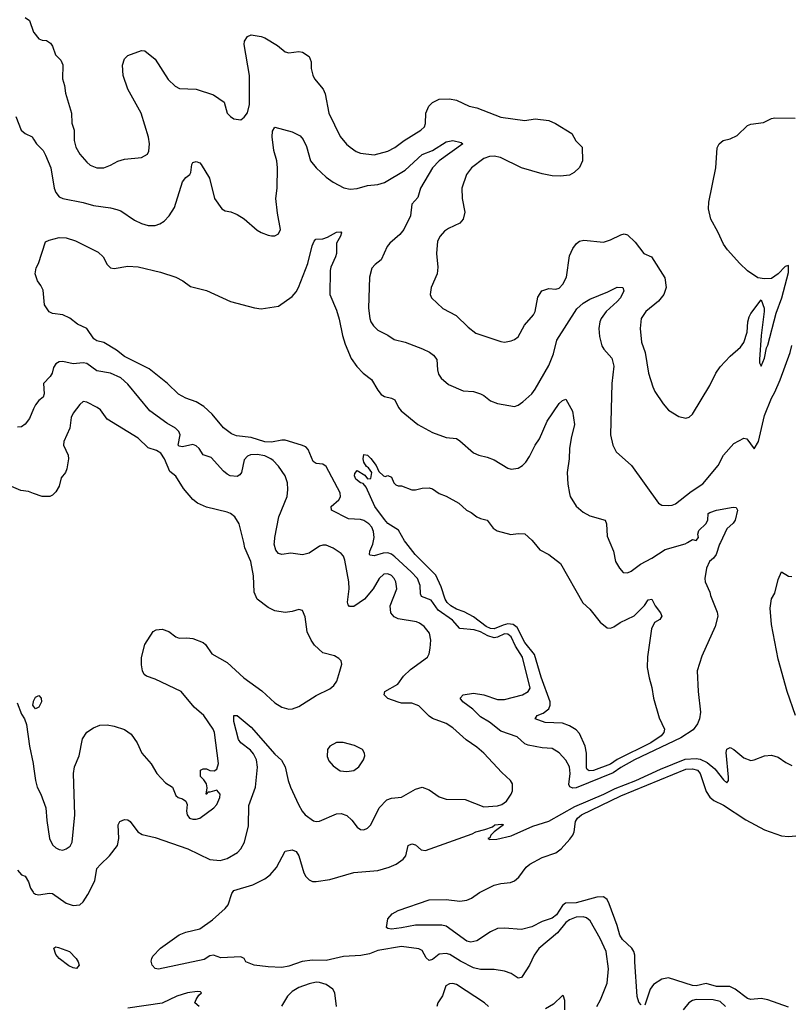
# Model space of a CAD drawing. Header units: inches. Extents: x 2001573 to 2220545, y 644482 to 846830.
# Tile 348 of 656: x 2069919 to 2074426, y 737302 to 743055. Entities that reach past the tile are written whole.
import ezdxf

# ---------------------------------------------------------------- set-up
doc = ezdxf.new("R2010")
doc.units = ezdxf.units.IN
doc.header["$MEASUREMENT"] = 0
for name, color, linetype in [('C0763', 7, 'Continuous'), ('C0764', 7, 'Continuous'), ('C0773', 7, 'Continuous'), ('C0774', 7, 'Continuous')]:
    doc.layers.add(name, color=color, linetype=linetype)

msp = doc.modelspace()

# ---------------------------------------------------------------- linework, layer by layer
at = {"layer": 'C0763', "color": 5}
for points, elevation in [([(2069903, 739063), (2069930, 738998), (2069946.8, 738970), (2069957.5, 738937.5), (2069976.5, 738810), (2069997.7, 738710), (2070000, 738692.1)], 480), ([(2070000, 739043.2), (2069995.1, 739050), (2069998.4, 739070), (2070000, 739073.5)], 480), ([(2069906.5, 738086.5), (2069930, 738059.1), (2069950, 738050.5), (2069970, 738018), (2069981.3, 737981.3), (2069996.5, 737956.5), (2070000, 737953.6)], 460)]:
    msp.add_lwpolyline(points, dxfattribs=dict(at, elevation=elevation))
at = {"layer": 'C0764', "color": 5}
for points, elevation in [([(2069950, 743067.8), (2069976.1, 743050), (2070000, 742982.5)], 480), ([(2069896, 742490), (2069927.2, 742410), (2069950, 742390.4), (2069991.2, 742371.2), (2070000, 742356.8)], 460), ([(2070000, 740782.2), (2069975.4, 740724.6), (2069950, 740691.8), (2069930, 740677), (2069906, 740674)], 460), ([(2070000, 740286.9), (2069970, 740298), (2069924.8, 740304.7), (2069870, 740327.6)], 480)]:
    msp.add_lwpolyline(points, dxfattribs=dict(at, elevation=elevation))
at = {"layer": 'C0773', "color": 5}
for points, elevation in [([(2070000, 738692.1), (2070010.3, 738610), (2070021.3, 738570), (2070042.4, 738530), (2070072, 738450), (2070076.7, 738376.7), (2070092.7, 738270), (2070110, 738234), (2070130, 738216.3), (2070150, 738206.8), (2070170, 738202.8), (2070190, 738210.6), (2070213, 738227), (2070224.5, 738250), (2070240.5, 738410), (2070232.6, 738650), (2070239.7, 738690), (2070266, 738754), (2070286.1, 738853.9), (2070310, 738892.6), (2070350, 738918.3), (2070386, 738934), (2070430, 738935.4), (2070470, 738927.6), (2070530, 738907.7), (2070570, 738880.2), (2070605.2, 738830), (2070632.2, 738770), (2070686.6, 738706.6), (2070719.6, 738650), (2070770, 738597.1), (2070811.3, 738570), (2070830, 738523), (2070844.9, 738510), (2070870, 738502), (2070888.9, 738488.9), (2070896, 738470), (2070893.4, 738430), (2070897, 738410), (2070910.3, 738390.3), (2070930, 738383.1), (2070950, 738383.1), (2070970, 738390.4), (2071053.6, 738450), (2071069.6, 738470), (2071087.3, 738510), (2071089.4, 738530), (2071070, 738554), (2071030, 738541.2), (2071018, 738542), (2071011.3, 738530), (2071008, 738530), (2071013.6, 738566.4), (2071009.2, 738590), (2070994.2, 738614.2), (2070974, 738634), (2070975.3, 738670), (2070990, 738678.8), (2071010, 738677.3), (2071030, 738667.7), (2071053.8, 738666.2), (2071070, 738676), (2071080.5, 738710), (2071056, 738890), (2071049.7, 738910), (2070994, 738990), (2070938, 739038), (2070862.7, 739130), (2070710, 739201.4), (2070659.1, 739219.1), (2070646.3, 739230), (2070636.9, 739250), (2070630, 739286), (2070631, 739329), (2070650, 739404.7), (2070698.9, 739481.1), (2070715.3, 739490), (2070750, 739494), (2070790, 739479.6), (2070830, 739448.7), (2070850, 739441.3), (2070895.8, 739444.2), (2070930, 739440.3), (2070990, 739415.3), (2071003.6, 739403.6), (2071041.6, 739350), (2071130, 739299.1), (2071227.2, 739210), (2071333, 739133), (2071410, 739063.1), (2071450, 739038.4), (2071490, 739026), (2071511.9, 739028.1), (2071550, 739042), (2071650, 739107), (2071730, 739145.3), (2071754.3, 739165.7), (2071771.2, 739190), (2071789.5, 739249.5), (2071799.6, 739290), (2071797, 739310), (2071783.3, 739323.3), (2071757.5, 739337.5), (2071690, 739356.3), (2071641.5, 739401.5), (2071621.5, 739430), (2071598.3, 739478.3), (2071585.6, 739565.6), (2071570, 739604), (2071550, 739609.3), (2071510, 739597), (2071470, 739591.8), (2071410, 739600.5), (2071370, 739620.5), (2071306.3, 739670), (2071287.7, 739710), (2071285.4, 739805.4), (2071268.4, 739890), (2071234.5, 739970), (2071227.3, 740000)], 480), ([(2070000, 737953.6), (2070010, 737945.6), (2070030, 737941.4), (2070090, 737951.4), (2070110, 737948.9), (2070190, 737892.4), (2070230, 737878.8), (2070270, 737883.6), (2070290, 737901.5), (2070317.1, 737942.9), (2070356.9, 738023.1), (2070370, 738095), (2070390, 738119.8), (2070443.8, 738170), (2070490.7, 738229.3), (2070496.8, 738270), (2070493.3, 738350), (2070504.5, 738370), (2070530, 738382.4), (2070550, 738379.5), (2070563, 738370), (2070609.2, 738309.2), (2070633.4, 738293.4), (2070710, 738276.5), (2070901.3, 738210), (2071030, 738147.9), (2071090, 738142.4), (2071130, 738153.6), (2071191.2, 738190), (2071210, 738210.4), (2071231.1, 738250), (2071255.1, 738345), (2071256.4, 738463.6), (2071295.5, 738570), (2071308.5, 738688.5), (2071302.8, 738730), (2071284.7, 738764.7), (2071266.4, 738786.4), (2071210, 738829.8), (2071196.2, 738850), (2071170, 738955.3), (2071170, 738990.4), (2071190, 738990.3), (2071270, 738921.5), (2071410, 738763.6), (2071448.6, 738728.6), (2071469.1, 738690), (2071486.2, 738610), (2071499.7, 738570), (2071547.9, 738470), (2071569.1, 738430), (2071585.7, 738410), (2071634.8, 738374.8), (2071650, 738370.3), (2071670, 738373.1), (2071770, 738416), (2071796.3, 738416.3), (2071830, 738404.4), (2071858.7, 738378.7), (2071890, 738337.3), (2071910, 738324), (2071930, 738320.7), (2071950, 738330.6), (2071970, 738350.7), (2072019.1, 738450), (2072063.1, 738496.9), (2072090, 738506), (2072150, 738512.2), (2072230, 738559.3), (2072270, 738570.4), (2072310, 738554.9), (2072370, 738514.4), (2072410, 738500.3), (2072522, 738498), (2072630, 738456.3), (2072710, 738462), (2072736, 738470), (2072762.9, 738490), (2072789.6, 738530), (2072798.4, 738550), (2072797, 738590), (2072786.6, 738610), (2072736.1, 738656.1), (2072629.7, 738770), (2072590, 738803.9), (2072526.8, 738846.8), (2072450, 738918.5), (2072410, 738942.2), (2072330, 738972.6), (2072310, 738986.6), (2072250, 739046), (2072210, 739061), (2072150, 739062.2), (2072130, 739066.9), (2072068.5, 739088.5), (2072047.6, 739110), (2072052.3, 739130), (2072127, 739173), (2072161, 739219), (2072201.6, 739258.4), (2072301.6, 739330), (2072311, 739349), (2072317.2, 739382.8), (2072319.8, 739430), (2072313.1, 739470), (2072281.7, 739510), (2072255.1, 739530), (2072237, 739537), (2072130, 739554.8), (2072106.4, 739566.3), (2072087.4, 739590), (2072082.8, 739630), (2072121.3, 739730), (2072116.1, 739770), (2072105.8, 739790), (2072090, 739808), (2072070, 739818.3), (2072045, 739815), (2072017.8, 739790), (2071983.2, 739730), (2071932.6, 739670), (2071870, 739626.6), (2071845.9, 739625.9), (2071836.6, 739636.6), (2071832.7, 739652.7), (2071842.5, 739730), (2071840.5, 739770), (2071818.1, 739898.1), (2071810, 739920.5), (2071796.8, 739936.8), (2071750, 739966.6), (2071710, 739984.4), (2071690, 739985.3), (2071670, 739979.3), (2071610, 739938.9), (2071570, 739928.2), (2071502.6, 739937.4), (2071450, 739929.6), (2071430, 739937), (2071415.1, 739955.1), (2071405.8, 739990), (2071406.4, 740000)], 460), ([(2074012.2, 740000), (2074007.5, 739990), (2073987.2, 739930), (2073971, 739909), (2073948.2, 739890), (2073930.3, 739850), (2073920.7, 739790), (2073922.8, 739770), (2073951, 739710), (2073954.8, 739690), (2073993.8, 739593.8), (2073996.9, 739570), (2073981.1, 739510), (2073903.7, 739336.3), (2073876.1, 739250), (2073883, 739130), (2073896, 739010), (2073890.5, 738970), (2073879.2, 738940.8), (2073853.3, 738906.7), (2073781.5, 738858.4), (2073511, 738730), (2073430, 738686.6), (2073384.9, 738655.1), (2073170, 738567.8), (2073150, 738565.1), (2073133, 738573), (2073127.3, 738587.3), (2073135, 738650), (2073130, 738689.5), (2073109.3, 738729.3), (2073070, 738770.9), (2073030, 738796), (2072970, 738800.3), (2072890, 738815.9), (2072870, 738824.8), (2072824, 738864.1), (2072730, 738898.9), (2072663.5, 738950), (2072610, 738981.5), (2072566.2, 739026.2), (2072507.1, 739070), (2072491.6, 739090), (2072509.2, 739110.8), (2072570, 739119.4), (2072630, 739111), (2072710, 739083), (2072750, 739082.7), (2072856.2, 739110), (2072889.8, 739130.2), (2072900.4, 739150), (2072855.4, 739330), (2072814.4, 739394.4), (2072789.9, 739450), (2072770, 739465), (2072750, 739466.1), (2072710, 739447.5), (2072690, 739444.2), (2072654.5, 739454.5), (2072610, 739477.7), (2072573.3, 739490), (2072490, 739497.9), (2072446.4, 739546.4), (2072364.3, 739604.3), (2072322.6, 739662.6), (2072265.4, 739685.4), (2072260.5, 739700.5), (2072259, 739750), (2072242.1, 739790), (2072206.4, 739830), (2072110, 739917.5), (2072090, 739932.3), (2072070, 739939.2), (2072041.5, 739938.5), (2071990, 739922.7), (2071965.8, 739925.8), (2071962, 739930), (2071963.5, 739950), (2071981.3, 739990), (2071983.6, 740000)], 440), ([(2072921.4, 740000), (2072956.7, 739956.7), (2073010.3, 739930.3), (2073078, 739878), (2073208.4, 739648.4), (2073250.4, 739610), (2073310, 739535.8), (2073350, 739502), (2073370, 739500.3), (2073390, 739507.2), (2073426.3, 739533.7), (2073508.6, 739571.4), (2073568, 739632), (2073590, 739666), (2073610.8, 739670), (2073630.8, 739630), (2073662, 739590), (2073670.4, 739570), (2073658.8, 739550), (2073627, 739533), (2073610, 739495.3), (2073587.1, 739332.9), (2073584.9, 739270), (2073595.6, 739210), (2073612.5, 739152.5), (2073621.8, 739090), (2073655.3, 738975.3), (2073684.9, 738910), (2073682.3, 738890), (2073667.1, 738870), (2073605.5, 738830), (2073410, 738732.7), (2073370, 738704.7), (2073270, 738668.2), (2073246.5, 738666.5), (2073234.3, 738674.3), (2073230, 738683.5), (2073229.1, 738769.1), (2073222.3, 738810), (2073190, 738883.5), (2073170, 738905.8), (2073129.7, 738930), (2073090, 738944.7), (2072988, 738948), (2072929.5, 738970), (2072942, 738990), (2072976.1, 739003.9), (2073010, 739029.4), (2073018.2, 739050), (2073017.9, 739070), (2072966, 739214), (2072926.7, 739346.7), (2072870, 739415.2), (2072824.4, 739504.4), (2072800.8, 739520.8), (2072770, 739524.4), (2072742.2, 739517.8), (2072690, 739495.9), (2072670, 739497.4), (2072644.4, 739510), (2072570, 739566.4), (2072516, 739596), (2072470, 739610.9), (2072437.6, 739630), (2072416, 739650), (2072404.2, 739670), (2072381.3, 739741.3), (2072349.2, 739810), (2072229.8, 739930), (2072173.8, 740000)], 420), ([(2073366.6, 740000), (2073388.5, 739950), (2073399.3, 739890), (2073423, 739850), (2073444.9, 739824.9), (2073470, 739822.6), (2073490, 739832.8), (2073545.3, 739874.7), (2073610.8, 739909.2), (2073690, 739959.8), (2073807.2, 739992.8), (2073819.4, 740000)], 440), ([(2074451.3, 738990), (2074402.7, 739130), (2074350, 739318.9), (2074310, 739521.2), (2074303.9, 739616.1), (2074310, 739671.3), (2074330, 739704.7), (2074350, 739784.7), (2074369.2, 739830), (2074410, 739802.8), (2074430, 739801)], 440), ([(2070000, 739073.5), (2070010, 739096), (2070030, 739106.8), (2070044, 739090), (2070045.5, 739070), (2070030, 739038), (2070010, 739029.3), (2070000, 739043.2)], 480), ([(2073290.9, 737290), (2073311.4, 737328.6), (2073350, 737424.9), (2073358, 737510), (2073345, 737610), (2073310, 737687.3), (2073250.7, 737790.7), (2073230, 737806.6), (2073210, 737812.9), (2073170, 737811.5), (2073130, 737795.7), (2073110, 737779.8), (2073060.5, 737719.5), (2072951.4, 737628.6), (2072923.5, 737590), (2072897.7, 737530), (2072854.6, 737465.4), (2072850, 737459.6), (2072830, 737455.4), (2072790, 737482.5), (2072750, 737496.2), (2072690, 737505), (2072610, 737505), (2072570, 737515.8), (2072493.3, 737553.3), (2072432.4, 737592.4), (2072410, 737599.4), (2072370, 737594.2), (2072330, 737564.5), (2072310, 737557.4), (2072292.9, 737572.9), (2072270, 737616.2), (2072250, 737627), (2072150, 737638.9), (2072010, 737616.8), (2071962.1, 737597.9), (2071912.5, 737587.5), (2071810, 737582), (2071710, 737558), (2071630, 737559.6), (2071568, 737552), (2071490, 737525.8), (2071450, 737517.7), (2071370, 737520.4), (2071289, 737530), (2071239, 737550), (2071229.1, 737569.1), (2071210, 737579), (2071093.6, 737573.6), (2071050, 737589), (2071030, 737585.2), (2070995.6, 737564.4), (2070730, 737506.8), (2070710, 737511.9), (2070691.9, 737530), (2070686.5, 737553.5), (2070691, 737569), (2070697.2, 737582.8), (2070742, 737630), (2070850, 737708.5), (2070890, 737723.2), (2070970, 737742.8), (2071044.9, 737795), (2071118.8, 737861.2), (2071136.4, 737883.6), (2071158.3, 737950), (2071170, 737966.4), (2071280.7, 737999.3), (2071350, 738036), (2071381.2, 738058.8), (2071418.7, 738101.3), (2071470, 738197.3), (2071510, 738204.9), (2071534.4, 738194.4), (2071550.3, 738170), (2071578.3, 738070), (2071590, 738048.4), (2071610, 738028.7), (2071630, 738019.5), (2071650, 738019.5), (2071730, 738031.2), (2071870, 738073.2), (2072010, 738084.1), (2072077.3, 738102.7), (2072118.2, 738121.8), (2072159.8, 738150), (2072173.7, 738170), (2072188.3, 738230), (2072210, 738240.3), (2072230, 738234.6), (2072263.8, 738203.8), (2072290, 738200.7), (2072561.5, 738298.5), (2072583.6, 738310), (2072635.8, 738324.2), (2072680.1, 738339.9), (2072695.3, 738350), (2072713.1, 738353.1), (2072734.6, 738354.6), (2072744.7, 738350), (2072691.3, 738310), (2072671.3, 738290), (2072664.7, 738275.3), (2072654, 738270), (2072664.7, 738264.7), (2072706.8, 738266.8), (2072790, 738287.3), (2072917.4, 738342.6), (2073010, 738371.7), (2073162.6, 738457.4), (2073330.8, 738530), (2073396.5, 738563.5), (2073517.4, 738610), (2073663, 738677), (2073806.1, 738733.9), (2073870, 738739.2), (2073894.1, 738734.1), (2073935.9, 738715.9), (2073978.8, 738678.8), (2074030, 738613.1), (2074050, 738596.4), (2074060.5, 738610), (2074060.3, 738630), (2074045.9, 738774.1), (2074050, 738793.1), (2074070, 738801.7), (2074091.3, 738791.3), (2074150, 738742.4), (2074190, 738726.7), (2074210, 738730.4), (2074270, 738754.9), (2074310, 738758), (2074350, 738745.5), (2074394.6, 738714.6), (2074430, 738698.4)], 440), ([(2073550, 737298.4), (2073535.4, 737315.4), (2073526.9, 737346.9), (2073511.7, 737550), (2073513, 737590), (2073507, 737610), (2073493.9, 737630), (2073441.1, 737681.1), (2073425.5, 737705.5), (2073410, 737761.7), (2073363, 737890), (2073350, 737914.6), (2073329.9, 737929.9), (2073290, 737928.9), (2073170, 737895.3), (2073107.8, 737892.1), (2073090, 737879.3), (2073054.6, 737825.4), (2073030, 737805.4), (2072970, 737786), (2072910, 737755), (2072850, 737739.3), (2072750, 737747.8), (2072710, 737744.2), (2072670, 737726.3), (2072590, 737672.6), (2072553.9, 737666.1), (2072530, 737671.2), (2072410, 737758.5), (2072385.2, 737765.2), (2072230, 737765), (2072148.2, 737748.2), (2072090, 737742), (2072070, 737745.2), (2072062, 737750), (2072070, 737802), (2072094, 737830), (2072129.2, 737850), (2072310, 737913.2), (2072410, 737915.3), (2072490, 737904.4), (2072530, 737910.1), (2072557.9, 737922.1), (2072605.2, 737954.8), (2072690, 737997.3), (2072730, 738008.3), (2072786.5, 738013.5), (2072810, 738023.5), (2072834.1, 738045.9), (2072877.5, 738102.5), (2072898.8, 738121.2), (2072970, 738160.4), (2073050, 738186.2), (2073082.7, 738210), (2073133.5, 738266.5), (2073149.3, 738290.7), (2073157.4, 738310), (2073165.7, 738370), (2073176.9, 738390), (2073200.7, 738410), (2073430, 738521.1), (2073810, 738676), (2073850, 738678.5), (2073877.6, 738670), (2073894.5, 738650), (2073930, 738545.5), (2073950, 738512.7), (2073973.5, 738493.5), (2074030, 738466.4), (2074160.5, 738380.5), (2074270, 738320.8), (2074370, 738286.6), (2074410, 738282), (2074453, 738287)], 420), ([(2074410, 737285), (2074290, 737328.6), (2074250, 737336), (2074190, 737330.6), (2074170, 737335.2), (2074097.8, 737390), (2074066.7, 737406.7), (2073990, 737407), (2073930, 737424), (2073870, 737410.9), (2073850, 737412.8), (2073710, 737456.7), (2073670, 737448.5), (2073621.9, 737418.1), (2073602.5, 737390), (2073570, 737297.2)], 420), ([(2071768.9, 737288.9), (2071759.3, 737370), (2071747.6, 737390), (2071710, 737417.3), (2071670.2, 737429.8), (2071650, 737431.4), (2071610, 737422), (2071550, 737399.4), (2071510, 737376.5), (2071483, 737350), (2071448.5, 737291.5)], 460), ([(2072657.6, 737290), (2072634.5, 737310), (2072470, 737417.4), (2072450, 737423), (2072430, 737422.4), (2072408.7, 737410), (2072388.6, 737351.4), (2072361.1, 737310), (2072355.8, 737290)], 460), ([(2070967.6, 737290), (2070942.3, 737310), (2070949, 737331), (2070964.7, 737355.3), (2070980.7, 737370), (2070974.7, 737374.7), (2070956.3, 737376.3), (2070899.3, 737370), (2070836.5, 737350), (2070751.6, 737308.4), (2070550, 737278.9)], 460), ([(2073103, 737270), (2073104.1, 737324.1), (2073095.3, 737350), (2073090, 737354), (2073037.1, 737302.9), (2072990, 737275.8)], 460), ([(2074042.7, 737290), (2074010, 737318.9), (2073970, 737328.8), (2073870, 737329.6), (2073850, 737325.1), (2073828, 737310), (2073794.8, 737270)], 440)]:
    msp.add_lwpolyline(points, dxfattribs=dict(at, elevation=elevation))
for points, elevation in [([(2071808.7, 738831.3), (2071768.9, 738831.1), (2071730.7, 738810), (2071716.3, 738790), (2071715.5, 738750), (2071724.8, 738724.8), (2071750, 738694.8), (2071790, 738666), (2071830, 738661.6), (2071870, 738668.5), (2071899.5, 738690), (2071927, 738730), (2071934.5, 738754.5), (2071932.7, 738770), (2071921.2, 738790), (2071873.9, 738813.9)], 480), ([(2070250, 737511.3), (2070230, 737514.7), (2070206.2, 737526.2), (2070150, 737569.7), (2070130, 737593.6), (2070117.6, 737630), (2070130, 737637.8), (2070145.1, 737634.9), (2070210.4, 737610), (2070248.7, 737570), (2070260.2, 737550), (2070266, 737530)], 440)]:
    msp.add_lwpolyline(points, close=True, dxfattribs=dict(at, elevation=elevation))
at = {"layer": 'C0774', "color": 5}
for points, elevation in [([(2070000, 742982.5), (2070000.7, 742980.7), (2070030, 742943.8), (2070050, 742936.3), (2070074.6, 742934.6), (2070099, 742919), (2070110, 742901), (2070127.4, 742850), (2070159.4, 742819.4), (2070170, 742790.8), (2070169.2, 742710), (2070181.2, 742670), (2070186.8, 742626.8), (2070220.8, 742510), (2070223.1, 742450), (2070236.4, 742410), (2070236.1, 742350), (2070246.7, 742310), (2070270.2, 742270.2), (2070310, 742222), (2070330, 742204.6), (2070370, 742190.4), (2070410, 742190.4), (2070450, 742204.4), (2070491.2, 742228.8), (2070530, 742240.5), (2070630, 742250.6), (2070665.2, 742270), (2070673, 742287), (2070676.9, 742330), (2070671.2, 742368.8), (2070628.5, 742510), (2070550.9, 742650), (2070523.9, 742730), (2070518.9, 742790), (2070530, 742826), (2070550, 742846), (2070630, 742874.9), (2070650, 742873.1), (2070710, 742824.4), (2070785.3, 742705.3), (2070825.9, 742665.9), (2070852.7, 742652.7), (2070950, 742648.7), (2071050, 742617.1), (2071113.9, 742573.9), (2071130.5, 742510), (2071150, 742490.5), (2071170, 742476.3), (2071210, 742470.8), (2071230, 742486), (2071249.6, 742510.4), (2071260.8, 742559.2), (2071260.4, 742730), (2071229.7, 742910.3), (2071232.7, 742930), (2071250, 742958), (2071270, 742966), (2071330, 742956.3), (2071350, 742948.4), (2071423.9, 742903.9), (2071470, 742868), (2071490, 742861.6), (2071550, 742868.5), (2071570, 742864.9), (2071610, 742840.5), (2071621.1, 742810), (2071622.3, 742770), (2071630.3, 742730.3), (2071641.6, 742710), (2071692.4, 742650), (2071702.3, 742622.3), (2071724.4, 742510), (2071790, 742373), (2071827.8, 742327.8), (2071848.5, 742310), (2071884.9, 742284.9), (2071910, 742275.5), (2071990, 742264.7), (2072070, 742286.4), (2072110, 742308.2), (2072164.8, 742350), (2072262.3, 742410), (2072283.1, 742430), (2072290, 742448), (2072291.9, 742510), (2072308, 742550), (2072330, 742572.3), (2072370, 742590.2), (2072430, 742593.6), (2072470, 742585.3), (2072544, 742550), (2072590, 742539.6), (2072730, 742485.9), (2072870, 742466.5), (2072930, 742476.5), (2073010, 742466.7), (2073049.3, 742449.3), (2073144, 742390), (2073168.2, 742348.2), (2073204, 742310), (2073206.4, 742230), (2073189, 742191), (2073157.8, 742162.2), (2073130, 742146.2), (2073079, 742141), (2073030, 742143.2), (2072970, 742155.3), (2072850, 742189.9), (2072727.3, 742250), (2072690, 742258.3), (2072663.7, 742256.3), (2072630, 742244.7), (2072558, 742190), (2072529, 742150), (2072500.9, 742070), (2072503.2, 742010), (2072518.3, 741930), (2072508.9, 741890), (2072490, 741867.2), (2072424.1, 741835.9), (2072400.9, 741819.1), (2072375.3, 741790), (2072359.6, 741760.4), (2072354.6, 741690), (2072362, 741610), (2072357, 741570), (2072323.1, 741490), (2072317.6, 741450), (2072324.9, 741430), (2072390, 741368.5), (2072467.8, 741327.8), (2072538.6, 741258.6), (2072583.7, 741223.7), (2072730, 741174), (2072750, 741170.4), (2072790, 741178.4), (2072810, 741186), (2072830, 741202), (2072868, 741270), (2072919.7, 741330), (2072929.8, 741350.2), (2072946.3, 741433.7), (2072969.5, 741470), (2073010, 741483.7), (2073050, 741480.3), (2073070, 741487), (2073092.6, 741510), (2073112.9, 741550), (2073130, 741676), (2073150, 741718.8), (2073171.5, 741748.5), (2073190, 741760.5), (2073213.8, 741766.2), (2073330, 741754.9), (2073370, 741768.9), (2073430, 741798.7), (2073450, 741804.4), (2073470, 741798.4), (2073514.7, 741754.7), (2073564.9, 741690), (2073610.2, 741670.2), (2073686.8, 741546.8), (2073694.8, 741490), (2073681, 741450), (2073650, 741411.5), (2073576.9, 741350), (2073550.3, 741310), (2073542.7, 741250), (2073551.5, 741171.5), (2073572.7, 741110), (2073592.4, 740990), (2073617.3, 740910), (2073630, 740883), (2073678, 740810), (2073710, 740773.4), (2073770, 740736.3), (2073810, 740727.3), (2073830, 740733.4), (2073850, 740750.6), (2073950, 740917), (2073986, 740990), (2074010, 741027.2), (2074070, 741088.5), (2074130, 741141.3), (2074150, 741168.2), (2074168.2, 741230), (2074173, 741290), (2074180.1, 741319.9), (2074190, 741339.1), (2074250, 741418), (2074268, 741370), (2074268.5, 741350), (2074250.1, 741210), (2074240.2, 741070), (2074240.8, 741050), (2074250, 741030.5), (2074270, 741077.1), (2074282.2, 741137.8), (2074290, 741154.3), (2074338.9, 741341.1), (2074372, 741430), (2074410, 741578), (2074410, 741619), (2074390, 741613.3), (2074350.1, 741569.9), (2074310, 741542.4), (2074270, 741541.1), (2074230, 741547), (2074170, 741588.3), (2074125.4, 741630), (2074053, 741710), (2074030, 741744.5), (2073996.6, 741816.6), (2073955.8, 741890), (2073942, 741950), (2073945.1, 741990), (2073985.1, 742190), (2073994.2, 742305.8), (2074006, 742330), (2074029, 742350), (2074070, 742359.5), (2074110, 742378.7), (2074170, 742436.5), (2074190, 742444.9), (2074264.7, 742455.3), (2074310, 742477.1), (2074330, 742481.1), (2074450, 742479)], 480), ([(2070000, 742356.8), (2070016.4, 742330), (2070054.9, 742290), (2070070, 742262.8), (2070099.6, 742190), (2070120.7, 742070), (2070130, 742046.4), (2070150, 742021.1), (2070171.2, 742011.2), (2070290, 741987.5), (2070350, 741969.4), (2070450, 741956.5), (2070487, 741947), (2070510, 741938.7), (2070590, 741883.1), (2070630, 741864.9), (2070670, 741853.4), (2070710, 741853.1), (2070738.2, 741861.8), (2070762, 741878), (2070792.1, 741910), (2070822.5, 741957.5), (2070870, 742108), (2070890, 742133.7), (2070912, 742150), (2070918.3, 742161.7), (2070923.7, 742210), (2070930, 742221), (2070950, 742227.3), (2070970, 742219.1), (2070979.1, 742210), (2071027.7, 742130), (2071056.3, 742010), (2071098.8, 741950), (2071118.4, 741938.4), (2071151.9, 741931.9), (2071190, 741917.1), (2071230, 741892.4), (2071305.3, 741825.3), (2071330, 741811.6), (2071370, 741795.3), (2071390, 741792.2), (2071410, 741793), (2071430, 741804.9), (2071442.4, 741830), (2071424.6, 741924.6), (2071415.2, 742010), (2071423.7, 742070), (2071425, 742190), (2071419.9, 742230), (2071403.8, 742290), (2071392.8, 742370), (2071395.8, 742404.2), (2071410, 742426.4), (2071510, 742400.7), (2071556.2, 742376.2), (2071574.8, 742354.8), (2071594.7, 742314.7), (2071616.9, 742230), (2071650.2, 742190), (2071710, 742134.9), (2071750, 742106.7), (2071813.1, 742073.1), (2071850, 742065), (2071890, 742069.3), (2071950, 742085.5), (2072010, 742091.8), (2072050, 742104.8), (2072170, 742176.1), (2072270, 742267.2), (2072330, 742291.8), (2072410, 742342.2), (2072449.8, 742350.2), (2072498.3, 742338.3), (2072507.7, 742330), (2072370, 742229.9), (2072329.7, 742190.3), (2072261.1, 742070), (2072244.1, 742015.9), (2072210, 741977), (2072200.9, 741910), (2072162.2, 741830), (2072139.3, 741800.7), (2072080.9, 741750), (2072065.2, 741730), (2072030, 741652.3), (2071994.6, 741625.4), (2071976.7, 741603.3), (2071962.4, 741550), (2071957.1, 741370), (2071964.9, 741310), (2071970.7, 741290), (2071985.8, 741265.8), (2072010, 741242), (2072070, 741212.7), (2072106.3, 741186.3), (2072170, 741170.3), (2072271.3, 741131.3), (2072312.4, 741112.4), (2072335.9, 741095.9), (2072356.4, 741070), (2072359.1, 741010), (2072364.9, 740984.9), (2072380.3, 740960.3), (2072422.9, 740922.9), (2072510, 740887.2), (2072570, 740882), (2072610, 740868.8), (2072630, 740859.5), (2072670, 740828.5), (2072710, 740812.7), (2072810, 740795.5), (2072830, 740802.4), (2072858.2, 740821.8), (2072910, 740868.4), (2072930, 740897.1), (2073010, 741034), (2073038, 741102), (2073057.4, 741182.5), (2073173.8, 741366.2), (2073210, 741398.5), (2073250, 741423), (2073354.9, 741465.1), (2073408.3, 741491.7), (2073442.8, 741490), (2073448.7, 741470), (2073427.7, 741430), (2073410, 741407.8), (2073343.9, 741350), (2073315.5, 741310), (2073307.5, 741290), (2073301.5, 741250), (2073305, 741205), (2073319.6, 741150), (2073331.5, 741130), (2073377.2, 741077.2), (2073390.2, 741030.2), (2073378.9, 740930), (2073370.4, 740629.6), (2073383.7, 740570), (2073403.8, 740530), (2073492.2, 740450), (2073650, 740230.7), (2073670, 740219.1), (2073710, 740216.3), (2073730, 740218), (2073750, 740226.4), (2073840.7, 740299.3), (2073910, 740343.6), (2073998.7, 740450), (2074029.6, 740510), (2074090, 740579.5), (2074150, 740610.6), (2074166.6, 740606.6), (2074210, 740548), (2074234.5, 740590), (2074270, 740742.8), (2074310, 740844.7), (2074330, 740878), (2074361.6, 740950), (2074419.5, 741110), (2074430, 741151.3)], 460), ([(2071983.6, 740000), (2071990.4, 740030), (2071985.5, 740065.5), (2071975.4, 740090), (2071958, 740110), (2071930, 740128.5), (2071910, 740134.7), (2071839.6, 740139.6), (2071740.5, 740190), (2071739.1, 740210), (2071783.8, 740250), (2071793.3, 740266.7), (2071789.9, 740290), (2071710, 740444.2), (2071690, 740458.5), (2071650, 740461.4), (2071633.3, 740473.3), (2071603.5, 740543.5), (2071590, 740558.8), (2071565.6, 740570), (2071470, 740598.1), (2071450, 740598.8), (2071390, 740586.5), (2071350, 740588.4), (2071270, 740614.1), (2071184.4, 740624.4), (2071156, 740636), (2071109.8, 740669.8), (2071043.5, 740750), (2070994.6, 740794.6), (2070950, 740823.1), (2070890, 740844.4), (2070847.1, 740867.1), (2070782.6, 740930), (2070674.3, 741014.3), (2070530, 741087.7), (2070484.3, 741124.3), (2070410, 741168.7), (2070370, 741179.7), (2070351.8, 741190), (2070310.9, 741250.9), (2070255.6, 741275.6), (2070212.2, 741312.2), (2070170.2, 741330.2), (2070110, 741339.1), (2070090, 741348.5), (2070064.2, 741390), (2070055.4, 741475.4), (2070043, 741503), (2070021.8, 741530), (2070009.5, 741570), (2070014.8, 741605.2), (2070027.5, 741630), (2070070, 741757.1), (2070090, 741767.7), (2070150, 741783), (2070190, 741780.5), (2070243.8, 741763.8), (2070377.2, 741697.2), (2070406.4, 741670), (2070430, 741624), (2070450, 741604.9), (2070470, 741602), (2070550, 741614.9), (2070610, 741612), (2070740.9, 741580.9), (2070831.3, 741550), (2070871.3, 741530), (2070916.3, 741496.3), (2071010, 741473.7), (2071150, 741409.1), (2071290, 741372), (2071330, 741366.4), (2071430, 741382), (2071510, 741438.5), (2071534.6, 741465.4), (2071547.3, 741490), (2071602.6, 741630), (2071626.7, 741733.3), (2071638.7, 741761.3), (2071648, 741772), (2071690, 741774.9), (2071716.3, 741783.7), (2071770, 741813.7), (2071795.5, 741815.5), (2071798.8, 741810), (2071793.7, 741790), (2071770.2, 741750), (2071769.1, 741690), (2071764.2, 741670), (2071736.9, 741610), (2071732.4, 741590), (2071730.3, 741450.3), (2071770, 741357.3), (2071785.2, 741305.2), (2071803.5, 741210), (2071820.1, 741160.1), (2071855.7, 741075.7), (2071888.2, 741028.2), (2071924.9, 740990), (2071973.2, 740953.2), (2072010, 740890.4), (2072030, 740865.7), (2072050, 740852.8), (2072090, 740844.2), (2072110, 740834.9), (2072131.7, 740790), (2072146.7, 740770), (2072244.6, 740690), (2072330, 740643.9), (2072410, 740613.4), (2072470, 740607.2), (2072490, 740594.9), (2072570, 740523.6), (2072600.7, 740510), (2072650, 740498.6), (2072690, 740483.7), (2072770, 740435.5), (2072790, 740428.3), (2072830, 740435.5), (2072855.4, 740450), (2072876.4, 740470), (2072897.9, 740502.1), (2072930, 740568.7), (2072954.7, 740605.3), (2072999.8, 740710), (2073070, 740812.2), (2073090, 740830.6), (2073110, 740838), (2073147.3, 740767.3), (2073159, 740690), (2073139.6, 740610), (2073131.3, 740550), (2073128.9, 740488.9), (2073116.5, 740410), (2073120.5, 740340.5), (2073130, 740286), (2073135.3, 740270), (2073170, 740213.4), (2073210, 740177.1), (2073250, 740157.1), (2073338.8, 740130), (2073346, 740110), (2073350, 740038), (2073366.6, 740000)], 440), ([(2071406.4, 740000), (2071408.2, 740030), (2071432.4, 740150), (2071481, 740270), (2071484.4, 740310), (2071482.3, 740350), (2071470, 740389.4), (2071430, 740447.3), (2071398.8, 740478.8), (2071385.6, 740490), (2071350, 740506.4), (2071305.5, 740514.5), (2071266.4, 740513.6), (2071250, 740505.6), (2071230, 740482.7), (2071213.7, 740410), (2071204.6, 740395.4), (2071190, 740386.9), (2071147.6, 740390), (2071130, 740399.3), (2071110, 740418.2), (2071037.1, 740497.1), (2070990, 740513.5), (2070966.2, 740550), (2070950, 740566.2), (2070930, 740574), (2070870, 740559.8), (2070850, 740562.4), (2070845.1, 740570), (2070856.1, 740630), (2070848.6, 740650), (2070829.2, 740669.2), (2070777.9, 740697.9), (2070678.7, 740770), (2070550, 740925.4), (2070510, 740962.7), (2070450, 740990.8), (2070370, 741003.7), (2070310, 741046), (2070290, 741051.1), (2070230, 741043.5), (2070170, 741057.6), (2070150, 741056.8), (2070130, 741044.7), (2070116.9, 741023.1), (2070107.8, 740990), (2070096.9, 740970), (2070058.5, 740930), (2070061.3, 740870), (2070056.5, 740850), (2070030, 740829.6), (2070010, 740805.6), (2070000, 740782.2)], 460), ([(2071227.3, 740000), (2071201.1, 740110), (2071175.1, 740150), (2071150, 740169.6), (2071130, 740178), (2071010, 740207.8), (2070958, 740230), (2070930, 740252.3), (2070875.2, 740315.2), (2070830, 740387.3), (2070795.6, 740415.6), (2070764, 740490), (2070742.9, 740522.9), (2070718.6, 740538.6), (2070670, 740553.6), (2070610, 740610.8), (2070430, 740720.4), (2070390, 740775.1), (2070371.8, 740790), (2070310, 740820.5), (2070290, 740824.2), (2070270, 740806.6), (2070230, 740756.4), (2070218.7, 740730), (2070212.4, 740667.6), (2070177, 740590), (2070173.7, 740570), (2070201.2, 740510), (2070203.2, 740490), (2070194.2, 740430), (2070185.3, 740410), (2070161.7, 740378.3), (2070149.1, 740330), (2070130, 740295.8), (2070110, 740276.4), (2070094, 740270), (2070050, 740268.5), (2070000, 740286.9)], 480), ([(2072173.8, 740000), (2072165.8, 740010), (2072132.2, 740072.2), (2072070, 740111.3), (2072050, 740134.3), (2071993.3, 740210), (2071943.3, 740323.3), (2071925.4, 740345.4), (2071909, 740350), (2071882, 740370), (2071875.3, 740390), (2071876.4, 740403.6), (2071890, 740422), (2071934.4, 740394.4), (2071950, 740372), (2071970, 740374), (2071975.3, 740410), (2071956.6, 740436.6), (2071944.5, 740444.5), (2071929.3, 740469.3), (2071926, 740490), (2071930, 740514), (2071950, 740511.3), (2071970, 740490.8), (2072001, 740450), (2072016, 740416), (2072044.7, 740390), (2072054, 740386), (2072070, 740391.3), (2072090, 740382), (2072104.7, 740350), (2072116.9, 740336.9), (2072130, 740331.3), (2072150, 740331), (2072210, 740307.3), (2072230, 740307.3), (2072270, 740318), (2072310, 740319.1), (2072330, 740314.8), (2072370, 740286), (2072410, 740271), (2072484.7, 740230), (2072528.5, 740188.5), (2072556.1, 740176.1), (2072590, 740151), (2072610, 740141), (2072650, 740130.8), (2072683.8, 740083.8), (2072708.1, 740068.1), (2072787.5, 740047.5), (2072830, 740054), (2072870, 740050.8), (2072910, 740014), (2072921.4, 740000)], 420), ([(2073819.4, 740000), (2073850, 740018.2), (2073870, 740011.9), (2073883.4, 740030), (2073880.5, 740050), (2073885.5, 740070), (2073927.6, 740110), (2073938, 740130), (2073941.6, 740170), (2073950, 740175.6), (2073989.2, 740190), (2074087.4, 740207.4), (2074104.9, 740204.9), (2074112.6, 740190), (2074098, 740130), (2074086.4, 740113.6), (2074050, 740080.4), (2074012.2, 740000)], 440)]:
    msp.add_lwpolyline(points, dxfattribs=dict(at, elevation=elevation))

doc.saveas('drawing.dxf')
